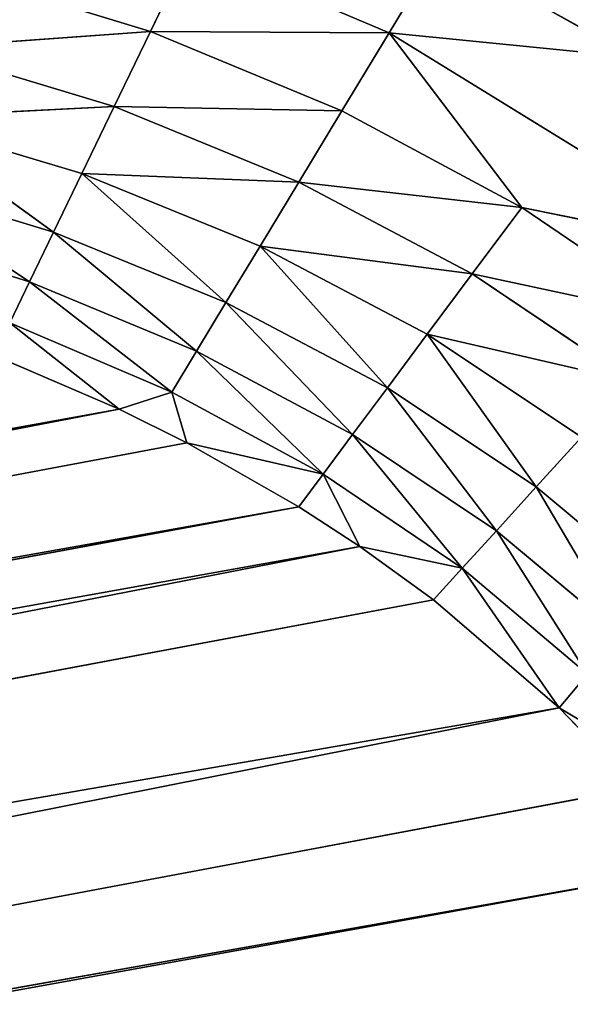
# Model space of a CAD drawing. Extents: x 0 to 500, y 0 to 420.
# Tile 257 of 266: x 465.59 to 467.4, y 316.98 to 320.22. Entities that reach past the tile are written whole.
import ezdxf

# ---------------------------------------------------------------- set-up
doc = ezdxf.new("R2010")
doc.units = 0
doc.header["$LTSCALE"] = 25.4
doc.layers.get('0').update_dxf_attribs({"linetype": 'CONTINUOUS'})

# ---------------------------------------------------------------- blocks, each defined once
blk = doc.blocks.new('5902539864175_-_S_STL')
at = {"color": 0}
for p, q in [((467.6065, 102.0875, 99.9052), (466.8035, 101.7901, 99.8251)), ((467.6065, 102.0875, 99.9052), (466.8035, 101.7901, 99.8251)), ((467.6065, 102.0875, 99.9052), (466.9703, 102.0452, 99.5492)), ((467.6065, 102.0875, 99.9052), (466.9703, 102.0452, 99.5492)), ((466.8035, 101.7901, 99.8251), (466.9703, 102.0452, 99.5492)), ((466.8035, 101.7901, 99.8251), (466.9703, 102.0452, 99.5492)), ((467.9828, 101.8909, 100.5517), (466.8035, 101.7901, 99.8251)), ((467.9828, 101.8909, 100.5517), (466.8035, 101.7901, 99.8251)), ((467.9828, 101.8909, 100.5517), (467.2392, 101.5759, 100.3985)), ((467.9828, 101.8909, 100.5517), (467.2392, 101.5759, 100.3985)), ((466.8035, 101.7901, 99.8251), (466.0198, 101.4375, 99.8203)), ((466.8035, 101.7901, 99.8251), (466.0198, 101.4375, 99.8203)), ((466.8035, 101.7901, 99.8251), (466.1509, 101.7306, 99.5484)), ((466.8035, 101.7901, 99.8251), (466.1509, 101.7306, 99.5484)), ((466.6486, 101.5103, 100.0812), (466.8035, 101.7901, 99.8251)), ((466.6486, 101.5103, 100.0812), (466.8035, 101.7901, 99.8251)), ((467.2392, 101.5759, 100.3985), (466.8035, 101.7901, 99.8251)), ((467.2392, 101.5759, 100.3985), (466.8035, 101.7901, 99.8251)), ((466.0198, 101.4375, 99.8203), (466.1509, 101.7306, 99.5484)), ((466.0198, 101.4375, 99.8203), (466.1509, 101.7306, 99.5484)), ((467.7848, 101.6338, 100.7693), (467.0762, 101.2872, 100.6173)), ((467.7848, 101.6338, 100.7693), (467.0762, 101.2872, 100.6173)), ((467.2392, 101.5759, 100.3985), (467.7848, 101.6338, 100.7693)), ((467.2392, 101.5759, 100.3985), (467.7848, 101.6338, 100.7693)), ((467.2392, 101.5759, 100.3985), (466.5069, 101.209, 100.3155)), ((467.2392, 101.5759, 100.3985), (466.5069, 101.209, 100.3155)), ((466.6486, 101.5103, 100.0812), (467.2392, 101.5759, 100.3985)), ((466.6486, 101.5103, 100.0812), (467.2392, 101.5759, 100.3985)), ((467.2392, 101.5759, 100.3985), (467.0762, 101.2872, 100.6173)), ((467.2392, 101.5759, 100.3985), (467.0762, 101.2872, 100.6173)), ((466.6486, 101.5103, 100.0812), (465.9006, 101.1223, 100.0674)), ((466.6486, 101.5103, 100.0812), (465.9006, 101.1223, 100.0674)), ((466.0198, 101.4375, 99.8203), (466.6486, 101.5103, 100.0812)), ((466.0198, 101.4375, 99.8203), (466.6486, 101.5103, 100.0812)), ((466.6486, 101.5103, 100.0812), (466.5069, 101.209, 100.3155)), ((466.6486, 101.5103, 100.0812), (466.5069, 101.209, 100.3155)), ((466.0198, 101.4375, 99.8203), (465.2639, 101.0275, 99.8759)), ((466.0198, 101.4375, 99.8203), (465.2639, 101.0275, 99.8759)), ((465.3598, 101.3578, 99.6188), (466.0198, 101.4375, 99.8203)), ((465.3598, 101.3578, 99.6188), (466.0198, 101.4375, 99.8203)), ((466.0198, 101.4375, 99.8203), (465.9006, 101.1223, 100.0674)), ((466.0198, 101.4375, 99.8203), (465.9006, 101.1223, 100.0674)), ((466.9288, 100.9807, 100.8153), (467.602, 101.3563, 100.9703)), ((466.9288, 100.9807, 100.8153), (467.602, 101.3563, 100.9703)), ((467.602, 101.3563, 100.9703), (467.0762, 101.2872, 100.6173)), ((467.602, 101.3563, 100.9703), (467.0762, 101.2872, 100.6173)), ((466.3795, 100.8897, 100.5259), (467.0762, 101.2872, 100.6173)), ((466.3795, 100.8897, 100.5259), (467.0762, 101.2872, 100.6173)), ((467.0762, 101.2872, 100.6173), (466.5069, 101.209, 100.3155)), ((467.0762, 101.2872, 100.6173), (466.5069, 101.209, 100.3155)), ((466.9288, 100.9807, 100.8153), (467.0762, 101.2872, 100.6173)), ((466.9288, 100.9807, 100.8153), (467.0762, 101.2872, 100.6173)), ((465.7943, 100.7889, 100.2877), (466.5069, 101.209, 100.3155)), ((465.7943, 100.7889, 100.2877), (466.5069, 101.209, 100.3155)), ((466.5069, 101.209, 100.3155), (465.9006, 101.1223, 100.0674)), ((466.5069, 101.209, 100.3155), (465.9006, 101.1223, 100.0674)), ((466.3795, 100.8897, 100.5259), (466.5069, 101.209, 100.3155)), ((466.3795, 100.8897, 100.5259), (466.5069, 101.209, 100.3155)), ((465.1791, 100.6788, 100.1033), (465.9006, 101.1223, 100.0674)), ((465.1791, 100.6788, 100.1033), (465.9006, 101.1223, 100.0674)), ((465.9006, 101.1223, 100.0674), (465.2639, 101.0275, 99.8759)), ((465.9006, 101.1223, 100.0674), (465.2639, 101.0275, 99.8759)), ((465.7943, 100.7889, 100.2877), (465.9006, 101.1223, 100.0674)), ((465.7943, 100.7889, 100.2877), (465.9006, 101.1223, 100.0674)), ((466.9288, 100.9807, 100.8153), (467.4356, 101.0612, 101.1532)), ((466.9288, 100.9807, 100.8153), (467.4356, 101.0612, 101.1532)), ((467.2867, 100.7518, 101.3169), (467.4356, 101.0612, 101.1532)), ((467.2867, 100.7518, 101.3169), (467.4356, 101.0612, 101.1532)), ((466.3795, 100.8897, 100.5259), (466.9288, 100.9807, 100.8153)), ((466.3795, 100.8897, 100.5259), (466.9288, 100.9807, 100.8153)), ((466.7977, 100.6599, 100.9912), (466.9288, 100.9807, 100.8153)), ((466.7977, 100.6599, 100.9912), (466.9288, 100.9807, 100.8153)), ((467.2867, 100.7518, 101.3169), (466.9288, 100.9807, 100.8153)), ((467.2867, 100.7518, 101.3169), (466.9288, 100.9807, 100.8153)), ((465.7943, 100.7889, 100.2877), (466.3795, 100.8897, 100.5259)), ((465.7943, 100.7889, 100.2877), (466.3795, 100.8897, 100.5259)), ((466.2673, 100.5561, 100.7115), (466.3795, 100.8897, 100.5259)), ((466.2673, 100.5561, 100.7115), (466.3795, 100.8897, 100.5259)), ((466.7977, 100.6599, 100.9912), (466.3795, 100.8897, 100.5259)), ((466.7977, 100.6599, 100.9912), (466.3795, 100.8897, 100.5259)), ((467.7286, 100.8312, 101.6856), (467.2867, 100.7518, 101.3169)), ((467.7286, 100.8312, 101.6856), (467.2867, 100.7518, 101.3169)), ((465.1791, 100.6788, 100.1033), (465.7943, 100.7889, 100.2877)), ((465.1791, 100.6788, 100.1033), (465.7943, 100.7889, 100.2877)), ((465.7014, 100.4413, 100.48), (465.7943, 100.7889, 100.2877)), ((465.7014, 100.4413, 100.48), (465.7943, 100.7889, 100.2877)), ((466.2673, 100.5561, 100.7115), (465.7943, 100.7889, 100.2877)), ((466.2673, 100.5561, 100.7115), (465.7943, 100.7889, 100.2877)), ((467.2867, 100.7518, 101.3169), (466.7977, 100.6599, 100.9912)), ((467.2867, 100.7518, 101.3169), (466.7977, 100.6599, 100.9912)), ((467.1559, 100.4313, 101.4607), (467.2867, 100.7518, 101.3169)), ((467.1559, 100.4313, 101.4607), (467.2867, 100.7518, 101.3169)), ((467.5822, 100.5205, 101.8174), (467.2867, 100.7518, 101.3169)), ((467.5822, 100.5205, 101.8174), (467.2867, 100.7518, 101.3169)), ((465.7014, 100.4413, 100.48), (465.1791, 100.6788, 100.1033)), ((465.7014, 100.4413, 100.48), (465.1791, 100.6788, 100.1033)), ((466.7977, 100.6599, 100.9912), (466.2673, 100.5561, 100.7115)), ((466.7977, 100.6599, 100.9912), (466.2673, 100.5561, 100.7115)), ((466.7977, 100.6599, 100.9912), (466.6836, 100.3282, 101.1444)), ((466.7977, 100.6599, 100.9912), (466.6836, 100.3282, 101.1444)), ((466.7977, 100.6599, 100.9912), (467.1559, 100.4313, 101.4607)), ((466.7977, 100.6599, 100.9912), (467.1559, 100.4313, 101.4607)), ((466.2673, 100.5561, 100.7115), (465.7014, 100.4413, 100.48)), ((466.2673, 100.5561, 100.7115), (465.7014, 100.4413, 100.48)), ((466.2673, 100.5561, 100.7115), (466.1707, 100.212, 100.8713)), ((466.2673, 100.5561, 100.7115), (466.1707, 100.212, 100.8713)), ((466.2673, 100.5561, 100.7115), (466.6836, 100.3282, 101.1444)), ((466.2673, 100.5561, 100.7115), (466.6836, 100.3282, 101.1444)), ((467.5822, 100.5205, 101.8174), (467.1559, 100.4313, 101.4607)), ((467.5822, 100.5205, 101.8174), (467.1559, 100.4313, 101.4607)), ((465.7014, 100.4413, 100.48), (465.106, 100.3162, 100.2994)), ((465.7014, 100.4413, 100.48), (465.106, 100.3162, 100.2994)), ((465.7014, 100.4413, 100.48), (465.6225, 100.0837, 100.6436)), ((465.7014, 100.4413, 100.48), (465.6225, 100.0837, 100.6436)), ((465.7014, 100.4413, 100.48), (466.1707, 100.212, 100.8713)), ((465.7014, 100.4413, 100.48), (466.1707, 100.212, 100.8713)), ((466.6836, 100.3282, 101.1444), (467.1559, 100.4313, 101.4607)), ((466.6836, 100.3282, 101.1444), (467.1559, 100.4313, 101.4607)), ((467.0434, 100.103, 101.5843), (467.1559, 100.4313, 101.4607)), ((467.0434, 100.103, 101.5843), (467.1559, 100.4313, 101.4607)), ((467.4551, 100.2016, 101.9317), (467.1559, 100.4313, 101.4607)), ((467.4551, 100.2016, 101.9317), (467.1559, 100.4313, 101.4607)), ((465.106, 100.3162, 100.2994), (465.6225, 100.0837, 100.6436)), ((465.106, 100.3162, 100.2994), (465.6225, 100.0837, 100.6436)), ((466.1707, 100.212, 100.8713), (466.6836, 100.3282, 101.1444)), ((466.1707, 100.212, 100.8713), (466.6836, 100.3282, 101.1444)), ((466.5866, 99.9891, 101.2746), (466.6836, 100.3282, 101.1444)), ((466.5866, 99.9891, 101.2746), (466.6836, 100.3282, 101.1444)), ((467.0434, 100.103, 101.5843), (466.6836, 100.3282, 101.1444)), ((467.0434, 100.103, 101.5843), (466.6836, 100.3282, 101.1444)), ((467.3617, 99.8813, 102.0423), (467.818, 100.2842, 102.313)), ((467.3617, 99.8813, 102.0423), (467.818, 100.2842, 102.313)), ((465.6225, 100.0837, 100.6436), (466.1707, 100.212, 100.8713)), ((465.6225, 100.0837, 100.6436), (466.1707, 100.212, 100.8713)), ((466.0896, 99.8611, 101.0052), (466.1707, 100.212, 100.8713)), ((466.0896, 99.8611, 101.0052), (466.1707, 100.212, 100.8713)), ((466.5866, 99.9891, 101.2746), (466.1707, 100.212, 100.8713)), ((466.5866, 99.9891, 101.2746), (466.1707, 100.212, 100.8713)), ((467.4551, 100.2016, 101.9317), (467.0434, 100.103, 101.5843)), ((467.4551, 100.2016, 101.9317), (467.0434, 100.103, 101.5843)), ((467.4551, 100.2016, 101.9317), (467.3617, 99.8813, 102.0423)), ((467.4551, 100.2016, 101.9317), (467.3617, 99.8813, 102.0423)), ((465.0447, 99.9442, 100.4637), (465.6225, 100.0837, 100.6436)), ((465.0447, 99.9442, 100.4637), (465.6225, 100.0837, 100.6436)), ((465.5575, 99.7201, 100.7783), (465.6225, 100.0837, 100.6436)), ((465.5575, 99.7201, 100.7783), (465.6225, 100.0837, 100.6436)), ((466.0896, 99.8611, 101.0052), (465.6225, 100.0837, 100.6436)), ((466.0896, 99.8611, 101.0052), (465.6225, 100.0837, 100.6436)), ((467.0434, 100.103, 101.5843), (466.5866, 99.9891, 101.2746)), ((467.0434, 100.103, 101.5843), (466.5866, 99.9891, 101.2746)), ((467.0434, 100.103, 101.5843), (466.7072, 99.7028, 101.5126)), ((467.0434, 100.103, 101.5843), (466.7072, 99.7028, 101.5126)), ((466.9492, 99.77, 101.6879), (467.0434, 100.103, 101.5843)), ((466.9492, 99.77, 101.6879), (467.0434, 100.103, 101.5843)), ((467.3617, 99.8813, 102.0423), (467.0434, 100.103, 101.5843)), ((467.3617, 99.8813, 102.0423), (467.0434, 100.103, 101.5843)), ((467.8289, 100, 102.5638), (439.0025, 38.5804, 107.6775)), ((467.8289, 100, 102.5638), (439.0025, 38.5804, 107.6775)), ((467.8289, 100, 102.5638), (439.0604, 38.5614, 107.7682)), ((467.8289, 100, 102.5638), (439.0604, 38.5614, 107.7682)), ((466.5866, 99.9891, 101.2746), (466.0896, 99.8611, 101.0052)), ((466.5866, 99.9891, 101.2746), (466.0896, 99.8611, 101.0052)), ((466.1391, 99.5406, 101.1723), (466.5866, 99.9891, 101.2746)), ((466.1391, 99.5406, 101.1723), (466.5866, 99.9891, 101.2746)), ((466.5066, 99.6462, 101.382), (466.5866, 99.9891, 101.2746)), ((466.5066, 99.6462, 101.382), (466.5866, 99.9891, 101.2746)), ((466.5866, 99.9891, 101.2746), (466.7072, 99.7028, 101.5126)), ((466.5866, 99.9891, 101.2746), (466.7072, 99.7028, 101.5126)), ((467.616, 99.9472, 102.3062), (439.0025, 38.5804, 107.6775)), ((467.616, 99.9472, 102.3062), (439.0025, 38.5804, 107.6775)), ((467.3617, 99.8813, 102.0423), (467.616, 99.9472, 102.3062)), ((467.3617, 99.8813, 102.0423), (467.616, 99.9472, 102.3062)), ((467.3617, 99.8813, 102.0423), (438.4989, 38.7583, 107.0257)), ((467.3617, 99.8813, 102.0423), (438.4989, 38.7583, 107.0257)), ((439.0025, 38.5804, 107.6775), (467.3617, 99.8813, 102.0423)), ((439.0025, 38.5804, 107.6775), (467.3617, 99.8813, 102.0423)), ((466.0896, 99.8611, 101.0052), (465.5575, 99.7201, 100.7783)), ((466.0896, 99.8611, 101.0052), (465.5575, 99.7201, 100.7783)), ((465.9164, 99.4757, 101.0613), (466.0896, 99.8611, 101.0052)), ((465.9164, 99.4757, 101.0613), (466.0896, 99.8611, 101.0052)), ((466.1391, 99.5406, 101.1723), (466.0896, 99.8611, 101.0052)), ((466.1391, 99.5406, 101.1723), (466.0896, 99.8611, 101.0052)), ((466.9492, 99.77, 101.6879), (467.3617, 99.8813, 102.0423)), ((466.9492, 99.77, 101.6879), (467.3617, 99.8813, 102.0423)), ((466.9492, 99.77, 101.6879), (438.4989, 38.7583, 107.0257)), ((466.9492, 99.77, 101.6879), (438.4989, 38.7583, 107.0257)), ((466.7072, 99.7028, 101.5126), (466.9492, 99.77, 101.6879)), ((466.7072, 99.7028, 101.5126), (466.9492, 99.77, 101.6879)), ((466.7072, 99.7028, 101.5126), (438.1091, 38.9065, 106.6416)), ((466.7072, 99.7028, 101.5126), (438.1091, 38.9065, 106.6416)), ((438.4989, 38.7583, 107.0257), (466.7072, 99.7028, 101.5126)), ((438.4989, 38.7583, 107.0257), (466.7072, 99.7028, 101.5126)), ((465.5575, 99.7201, 100.7783), (465.9164, 99.4757, 101.0613)), ((465.5575, 99.7201, 100.7783), (465.9164, 99.4757, 101.0613)), ((466.5066, 99.6462, 101.382), (466.7072, 99.7028, 101.5126)), ((466.5066, 99.6462, 101.382), (466.7072, 99.7028, 101.5126)), ((466.5066, 99.6462, 101.382), (437.9059, 38.9863, 106.4722)), ((466.5066, 99.6462, 101.382), (437.9059, 38.9863, 106.4722)), ((466.5066, 99.6462, 101.382), (438.1091, 38.9065, 106.6416)), ((466.5066, 99.6462, 101.382), (438.1091, 38.9065, 106.6416)), ((466.1391, 99.5406, 101.1723), (466.5066, 99.6462, 101.382)), ((466.1391, 99.5406, 101.1723), (466.5066, 99.6462, 101.382)), ((466.1391, 99.5406, 101.1723), (437.9059, 38.9863, 106.4722)), ((466.1391, 99.5406, 101.1723), (437.9059, 38.9863, 106.4722)), ((465.9164, 99.4757, 101.0613), (466.1391, 99.5406, 101.1723)), ((465.9164, 99.4757, 101.0613), (466.1391, 99.5406, 101.1723)), ((465.9164, 99.4757, 101.0613), (437.5041, 39.1488, 106.1874)), ((465.9164, 99.4757, 101.0613), (437.5041, 39.1488, 106.1874)), ((437.9059, 38.9863, 106.4722), (465.9164, 99.4757, 101.0613)), ((437.9059, 38.9863, 106.4722), (465.9164, 99.4757, 101.0613)), ((465.5061, 99.3545, 100.8848), (465.9164, 99.4757, 101.0613)), ((465.5061, 99.3545, 100.8848), (465.9164, 99.4757, 101.0613))]:
    blk.add_line(p, q, dxfattribs=at)
mesh = blk.add_polyface(dxfattribs=at)
corners = [(467.6065, 102.0875, 99.9052), (467.8076, 102.3051, 99.6351), (467.1473, 102.2729, 99.2564)]
mesh.append_faces([[corners[k] for k in face] for face in [(0, 1, 2)]], dxfattribs={"color": 0})
mesh = blk.add_polyface(dxfattribs=at)
corners = [(467.6065, 102.0875, 99.9052), (467.1473, 102.2729, 99.2564), (466.9703, 102.0452, 99.5492)]
mesh.append_faces([[corners[k] for k in face] for face in [(0, 1, 2)]], dxfattribs={"color": 0})
mesh = blk.add_polyface(dxfattribs=at)
corners = [(467.9828, 101.8909, 100.5517), (467.6065, 102.0875, 99.9052), (466.8035, 101.7901, 99.8251)]
mesh.append_faces([[corners[k] for k in face] for face in [(0, 1, 2)]], dxfattribs={"color": 0})
mesh = blk.add_polyface(dxfattribs=at)
corners = [(467.6065, 102.0875, 99.9052), (466.9703, 102.0452, 99.5492), (466.8035, 101.7901, 99.8251)]
mesh.append_faces([[corners[k] for k in face] for face in [(0, 1, 2)]], dxfattribs={"color": 0})
mesh = blk.add_polyface(dxfattribs=at)
corners = [(466.8035, 101.7901, 99.8251), (466.9703, 102.0452, 99.5492), (466.1509, 101.7306, 99.5484)]
mesh.append_faces([[corners[k] for k in face] for face in [(0, 1, 2)]], dxfattribs={"color": 0})
mesh = blk.add_polyface(dxfattribs=at)
corners = [(467.9828, 101.8909, 100.5517), (466.8035, 101.7901, 99.8251), (467.2392, 101.5759, 100.3985)]
mesh.append_faces([[corners[k] for k in face] for face in [(0, 1, 2)]], dxfattribs={"color": 0})
mesh = blk.add_polyface(dxfattribs=at)
corners = [(467.7848, 101.6338, 100.7693), (467.9828, 101.8909, 100.5517), (467.2392, 101.5759, 100.3985)]
mesh.append_faces([[corners[k] for k in face] for face in [(0, 1, 2)]], dxfattribs={"color": 0})
mesh = blk.add_polyface(dxfattribs=at)
corners = [(466.6486, 101.5103, 100.0812), (466.8035, 101.7901, 99.8251), (466.0198, 101.4375, 99.8203)]
mesh.append_faces([[corners[k] for k in face] for face in [(0, 1, 2)]], dxfattribs={"color": 0})
mesh = blk.add_polyface(dxfattribs=at)
corners = [(466.8035, 101.7901, 99.8251), (466.1509, 101.7306, 99.5484), (466.0198, 101.4375, 99.8203)]
mesh.append_faces([[corners[k] for k in face] for face in [(0, 1, 2)]], dxfattribs={"color": 0})
mesh = blk.add_polyface(dxfattribs=at)
corners = [(467.2392, 101.5759, 100.3985), (466.8035, 101.7901, 99.8251), (466.6486, 101.5103, 100.0812)]
mesh.append_faces([[corners[k] for k in face] for face in [(0, 1, 2)]], dxfattribs={"color": 0})
mesh = blk.add_polyface(dxfattribs=at)
corners = [(466.0198, 101.4375, 99.8203), (466.1509, 101.7306, 99.5484), (465.3598, 101.3578, 99.6188)]
mesh.append_faces([[corners[k] for k in face] for face in [(0, 1, 2)]], dxfattribs={"color": 0})
mesh = blk.add_polyface(dxfattribs=at)
corners = [(467.602, 101.3563, 100.9703), (467.7848, 101.6338, 100.7693), (467.0762, 101.2872, 100.6173)]
mesh.append_faces([[corners[k] for k in face] for face in [(0, 1, 2)]], dxfattribs={"color": 0})
mesh = blk.add_polyface(dxfattribs=at)
corners = [(467.7848, 101.6338, 100.7693), (467.2392, 101.5759, 100.3985), (467.0762, 101.2872, 100.6173)]
mesh.append_faces([[corners[k] for k in face] for face in [(0, 1, 2)]], dxfattribs={"color": 0})
mesh = blk.add_polyface(dxfattribs=at)
corners = [(467.0762, 101.2872, 100.6173), (467.2392, 101.5759, 100.3985), (466.5069, 101.209, 100.3155)]
mesh.append_faces([[corners[k] for k in face] for face in [(0, 1, 2)]], dxfattribs={"color": 0})
mesh = blk.add_polyface(dxfattribs=at)
corners = [(467.2392, 101.5759, 100.3985), (466.6486, 101.5103, 100.0812), (466.5069, 101.209, 100.3155)]
mesh.append_faces([[corners[k] for k in face] for face in [(0, 1, 2)]], dxfattribs={"color": 0})
mesh = blk.add_polyface(dxfattribs=at)
corners = [(466.5069, 101.209, 100.3155), (466.6486, 101.5103, 100.0812), (465.9006, 101.1223, 100.0674)]
mesh.append_faces([[corners[k] for k in face] for face in [(0, 1, 2)]], dxfattribs={"color": 0})
mesh = blk.add_polyface(dxfattribs=at)
corners = [(466.6486, 101.5103, 100.0812), (466.0198, 101.4375, 99.8203), (465.9006, 101.1223, 100.0674)]
mesh.append_faces([[corners[k] for k in face] for face in [(0, 1, 2)]], dxfattribs={"color": 0})
mesh = blk.add_polyface(dxfattribs=at)
corners = [(466.0198, 101.4375, 99.8203), (465.2639, 101.0275, 99.8759), (465.9006, 101.1223, 100.0674)]
mesh.append_faces([[corners[k] for k in face] for face in [(0, 1, 2)]], dxfattribs={"color": 0})
mesh = blk.add_polyface(dxfattribs=at)
corners = [(466.0198, 101.4375, 99.8203), (465.3598, 101.3578, 99.6188), (465.2639, 101.0275, 99.8759)]
mesh.append_faces([[corners[k] for k in face] for face in [(0, 1, 2)]], dxfattribs={"color": 0})
mesh = blk.add_polyface(dxfattribs=at)
corners = [(467.602, 101.3563, 100.9703), (467.0762, 101.2872, 100.6173), (466.9288, 100.9807, 100.8153)]
mesh.append_faces([[corners[k] for k in face] for face in [(0, 1, 2)]], dxfattribs={"color": 0})
mesh = blk.add_polyface(dxfattribs=at)
corners = [(467.4356, 101.0612, 101.1532), (467.602, 101.3563, 100.9703), (466.9288, 100.9807, 100.8153)]
mesh.append_faces([[corners[k] for k in face] for face in [(0, 1, 2)]], dxfattribs={"color": 0})
mesh = blk.add_polyface(dxfattribs=at)
corners = [(467.0762, 101.2872, 100.6173), (466.5069, 101.209, 100.3155), (466.3795, 100.8897, 100.5259)]
mesh.append_faces([[corners[k] for k in face] for face in [(0, 1, 2)]], dxfattribs={"color": 0})
mesh = blk.add_polyface(dxfattribs=at)
corners = [(467.0762, 101.2872, 100.6173), (466.3795, 100.8897, 100.5259), (466.9288, 100.9807, 100.8153)]
mesh.append_faces([[corners[k] for k in face] for face in [(0, 1, 2)]], dxfattribs={"color": 0})
mesh = blk.add_polyface(dxfattribs=at)
corners = [(466.5069, 101.209, 100.3155), (465.9006, 101.1223, 100.0674), (465.7943, 100.7889, 100.2877)]
mesh.append_faces([[corners[k] for k in face] for face in [(0, 1, 2)]], dxfattribs={"color": 0})
mesh = blk.add_polyface(dxfattribs=at)
corners = [(466.5069, 101.209, 100.3155), (465.7943, 100.7889, 100.2877), (466.3795, 100.8897, 100.5259)]
mesh.append_faces([[corners[k] for k in face] for face in [(0, 1, 2)]], dxfattribs={"color": 0})
mesh = blk.add_polyface(dxfattribs=at)
corners = [(465.9006, 101.1223, 100.0674), (465.2639, 101.0275, 99.8759), (465.1791, 100.6788, 100.1033)]
mesh.append_faces([[corners[k] for k in face] for face in [(0, 1, 2)]], dxfattribs={"color": 0})
mesh = blk.add_polyface(dxfattribs=at)
corners = [(465.9006, 101.1223, 100.0674), (465.1791, 100.6788, 100.1033), (465.7943, 100.7889, 100.2877)]
mesh.append_faces([[corners[k] for k in face] for face in [(0, 1, 2)]], dxfattribs={"color": 0})
mesh = blk.add_polyface(dxfattribs=at)
corners = [(467.4356, 101.0612, 101.1532), (466.9288, 100.9807, 100.8153), (467.2867, 100.7518, 101.3169)]
mesh.append_faces([[corners[k] for k in face] for face in [(0, 1, 2)]], dxfattribs={"color": 0})
mesh = blk.add_polyface(dxfattribs=at)
corners = [(467.7286, 100.8312, 101.6856), (467.4356, 101.0612, 101.1532), (467.2867, 100.7518, 101.3169)]
mesh.append_faces([[corners[k] for k in face] for face in [(0, 1, 2)]], dxfattribs={"color": 0})
mesh = blk.add_polyface(dxfattribs=at)
corners = [(466.9288, 100.9807, 100.8153), (466.3795, 100.8897, 100.5259), (466.7977, 100.6599, 100.9912)]
mesh.append_faces([[corners[k] for k in face] for face in [(0, 1, 2)]], dxfattribs={"color": 0})
mesh = blk.add_polyface(dxfattribs=at)
corners = [(467.2867, 100.7518, 101.3169), (466.9288, 100.9807, 100.8153), (466.7977, 100.6599, 100.9912)]
mesh.append_faces([[corners[k] for k in face] for face in [(0, 1, 2)]], dxfattribs={"color": 0})
mesh = blk.add_polyface(dxfattribs=at)
corners = [(466.3795, 100.8897, 100.5259), (465.7943, 100.7889, 100.2877), (466.2673, 100.5561, 100.7115)]
mesh.append_faces([[corners[k] for k in face] for face in [(0, 1, 2)]], dxfattribs={"color": 0})
mesh = blk.add_polyface(dxfattribs=at)
corners = [(466.7977, 100.6599, 100.9912), (466.3795, 100.8897, 100.5259), (466.2673, 100.5561, 100.7115)]
mesh.append_faces([[corners[k] for k in face] for face in [(0, 1, 2)]], dxfattribs={"color": 0})
mesh = blk.add_polyface(dxfattribs=at)
corners = [(467.7286, 100.8312, 101.6856), (467.2867, 100.7518, 101.3169), (467.5822, 100.5205, 101.8174)]
mesh.append_faces([[corners[k] for k in face] for face in [(0, 1, 2)]], dxfattribs={"color": 0})
mesh = blk.add_polyface(dxfattribs=at)
corners = [(465.7943, 100.7889, 100.2877), (465.1791, 100.6788, 100.1033), (465.7014, 100.4413, 100.48)]
mesh.append_faces([[corners[k] for k in face] for face in [(0, 1, 2)]], dxfattribs={"color": 0})
mesh = blk.add_polyface(dxfattribs=at)
corners = [(466.2673, 100.5561, 100.7115), (465.7943, 100.7889, 100.2877), (465.7014, 100.4413, 100.48)]
mesh.append_faces([[corners[k] for k in face] for face in [(0, 1, 2)]], dxfattribs={"color": 0})
mesh = blk.add_polyface(dxfattribs=at)
corners = [(467.2867, 100.7518, 101.3169), (466.7977, 100.6599, 100.9912), (467.1559, 100.4313, 101.4607)]
mesh.append_faces([[corners[k] for k in face] for face in [(0, 1, 2)]], dxfattribs={"color": 0})
mesh = blk.add_polyface(dxfattribs=at)
corners = [(467.2867, 100.7518, 101.3169), (467.1559, 100.4313, 101.4607), (467.5822, 100.5205, 101.8174)]
mesh.append_faces([[corners[k] for k in face] for face in [(0, 1, 2)]], dxfattribs={"color": 0})
mesh = blk.add_polyface(dxfattribs=at)
corners = [(465.7014, 100.4413, 100.48), (465.1791, 100.6788, 100.1033), (465.106, 100.3162, 100.2994)]
mesh.append_faces([[corners[k] for k in face] for face in [(0, 1, 2)]], dxfattribs={"color": 0})
mesh = blk.add_polyface(dxfattribs=at)
corners = [(466.7977, 100.6599, 100.9912), (466.2673, 100.5561, 100.7115), (466.6836, 100.3282, 101.1444)]
mesh.append_faces([[corners[k] for k in face] for face in [(0, 1, 2)]], dxfattribs={"color": 0})
mesh = blk.add_polyface(dxfattribs=at)
corners = [(467.1559, 100.4313, 101.4607), (466.7977, 100.6599, 100.9912), (466.6836, 100.3282, 101.1444)]
mesh.append_faces([[corners[k] for k in face] for face in [(0, 1, 2)]], dxfattribs={"color": 0})
mesh = blk.add_polyface(dxfattribs=at)
corners = [(466.2673, 100.5561, 100.7115), (465.7014, 100.4413, 100.48), (466.1707, 100.212, 100.8713)]
mesh.append_faces([[corners[k] for k in face] for face in [(0, 1, 2)]], dxfattribs={"color": 0})
mesh = blk.add_polyface(dxfattribs=at)
corners = [(466.6836, 100.3282, 101.1444), (466.2673, 100.5561, 100.7115), (466.1707, 100.212, 100.8713)]
mesh.append_faces([[corners[k] for k in face] for face in [(0, 1, 2)]], dxfattribs={"color": 0})
mesh = blk.add_polyface(dxfattribs=at)
corners = [(467.5822, 100.5205, 101.8174), (467.1559, 100.4313, 101.4607), (467.4551, 100.2016, 101.9317)]
mesh.append_faces([[corners[k] for k in face] for face in [(0, 1, 2)]], dxfattribs={"color": 0})
mesh = blk.add_polyface(dxfattribs=at)
corners = [(465.7014, 100.4413, 100.48), (465.106, 100.3162, 100.2994), (465.6225, 100.0837, 100.6436)]
mesh.append_faces([[corners[k] for k in face] for face in [(0, 1, 2)]], dxfattribs={"color": 0})
mesh = blk.add_polyface(dxfattribs=at)
corners = [(466.1707, 100.212, 100.8713), (465.7014, 100.4413, 100.48), (465.6225, 100.0837, 100.6436)]
mesh.append_faces([[corners[k] for k in face] for face in [(0, 1, 2)]], dxfattribs={"color": 0})
mesh = blk.add_polyface(dxfattribs=at)
corners = [(467.1559, 100.4313, 101.4607), (466.6836, 100.3282, 101.1444), (467.0434, 100.103, 101.5843)]
mesh.append_faces([[corners[k] for k in face] for face in [(0, 1, 2)]], dxfattribs={"color": 0})
mesh = blk.add_polyface(dxfattribs=at)
corners = [(467.1559, 100.4313, 101.4607), (467.0434, 100.103, 101.5843), (467.4551, 100.2016, 101.9317)]
mesh.append_faces([[corners[k] for k in face] for face in [(0, 1, 2)]], dxfattribs={"color": 0})
mesh = blk.add_polyface(dxfattribs=at)
corners = [(465.6225, 100.0837, 100.6436), (465.106, 100.3162, 100.2994), (465.0447, 99.9442, 100.4637)]
mesh.append_faces([[corners[k] for k in face] for face in [(0, 1, 2)]], dxfattribs={"color": 0})
mesh = blk.add_polyface(dxfattribs=at)
corners = [(466.6836, 100.3282, 101.1444), (466.1707, 100.212, 100.8713), (466.5866, 99.9891, 101.2746)]
mesh.append_faces([[corners[k] for k in face] for face in [(0, 1, 2)]], dxfattribs={"color": 0})
mesh = blk.add_polyface(dxfattribs=at)
corners = [(467.0434, 100.103, 101.5843), (466.6836, 100.3282, 101.1444), (466.5866, 99.9891, 101.2746)]
mesh.append_faces([[corners[k] for k in face] for face in [(0, 1, 2)]], dxfattribs={"color": 0})
mesh = blk.add_polyface(dxfattribs=at)
corners = [(467.818, 100.2842, 102.313), (467.4551, 100.2016, 101.9317), (467.3617, 99.8813, 102.0423)]
mesh.append_faces([[corners[k] for k in face] for face in [(0, 1, 2)]], dxfattribs={"color": 0})
mesh = blk.add_polyface(dxfattribs=at)
corners = [(467.818, 100.2842, 102.313), (467.3617, 99.8813, 102.0423), (467.616, 99.9472, 102.3062)]
mesh.append_faces([[corners[k] for k in face] for face in [(0, 1, 2)]], dxfattribs={"color": 0})
mesh = blk.add_polyface(dxfattribs=at)
corners = [(466.1707, 100.212, 100.8713), (465.6225, 100.0837, 100.6436), (466.0896, 99.8611, 101.0052)]
mesh.append_faces([[corners[k] for k in face] for face in [(0, 1, 2)]], dxfattribs={"color": 0})
mesh = blk.add_polyface(dxfattribs=at)
corners = [(466.5866, 99.9891, 101.2746), (466.1707, 100.212, 100.8713), (466.0896, 99.8611, 101.0052)]
mesh.append_faces([[corners[k] for k in face] for face in [(0, 1, 2)]], dxfattribs={"color": 0})
mesh = blk.add_polyface(dxfattribs=at)
corners = [(467.4551, 100.2016, 101.9317), (467.0434, 100.103, 101.5843), (467.3617, 99.8813, 102.0423)]
mesh.append_faces([[corners[k] for k in face] for face in [(0, 1, 2)]], dxfattribs={"color": 0})
mesh = blk.add_polyface(dxfattribs=at)
corners = [(465.6225, 100.0837, 100.6436), (465.0447, 99.9442, 100.4637), (465.5575, 99.7201, 100.7783)]
mesh.append_faces([[corners[k] for k in face] for face in [(0, 1, 2)]], dxfattribs={"color": 0})
mesh = blk.add_polyface(dxfattribs=at)
corners = [(466.0896, 99.8611, 101.0052), (465.6225, 100.0837, 100.6436), (465.5575, 99.7201, 100.7783)]
mesh.append_faces([[corners[k] for k in face] for face in [(0, 1, 2)]], dxfattribs={"color": 0})
mesh = blk.add_polyface(dxfattribs=at)
corners = [(467.0434, 100.103, 101.5843), (466.5866, 99.9891, 101.2746), (466.7072, 99.7028, 101.5126)]
mesh.append_faces([[corners[k] for k in face] for face in [(0, 1, 2)]], dxfattribs={"color": 0})
mesh = blk.add_polyface(dxfattribs=at)
corners = [(467.0434, 100.103, 101.5843), (466.7072, 99.7028, 101.5126), (466.9492, 99.77, 101.6879)]
mesh.append_faces([[corners[k] for k in face] for face in [(0, 1, 2)]], dxfattribs={"color": 0})
mesh = blk.add_polyface(dxfattribs=at)
corners = [(467.0434, 100.103, 101.5843), (466.9492, 99.77, 101.6879), (467.3617, 99.8813, 102.0423)]
mesh.append_faces([[corners[k] for k in face] for face in [(0, 1, 2)]], dxfattribs={"color": 0})
mesh = blk.add_polyface(dxfattribs=at)
corners = [(468.1321, 100.0702, 103.0177), (467.8289, 100, 102.5638), (439.0604, 38.5614, 107.7682)]
mesh.append_faces([[corners[k] for k in face] for face in [(0, 1, 2)]], dxfattribs={"color": 0})
mesh = blk.add_polyface(dxfattribs=at)
corners = [(467.8289, 100, 102.5638), (439.0025, 38.5804, 107.6775), (439.0604, 38.5614, 107.7682)]
mesh.append_faces([[corners[k] for k in face] for face in [(0, 1, 2)]], dxfattribs={"color": 0})
mesh = blk.add_polyface(dxfattribs=at)
corners = [(467.8289, 100, 102.5638), (467.616, 99.9472, 102.3062), (439.0025, 38.5804, 107.6775)]
mesh.append_faces([[corners[k] for k in face] for face in [(0, 1, 2)]], dxfattribs={"color": 0})
mesh = blk.add_polyface(dxfattribs=at)
corners = [(466.5866, 99.9891, 101.2746), (466.0896, 99.8611, 101.0052), (466.1391, 99.5406, 101.1723)]
mesh.append_faces([[corners[k] for k in face] for face in [(0, 1, 2)]], dxfattribs={"color": 0})
mesh = blk.add_polyface(dxfattribs=at)
corners = [(466.5866, 99.9891, 101.2746), (466.1391, 99.5406, 101.1723), (466.5066, 99.6462, 101.382)]
mesh.append_faces([[corners[k] for k in face] for face in [(0, 1, 2)]], dxfattribs={"color": 0})
mesh = blk.add_polyface(dxfattribs=at)
corners = [(466.7072, 99.7028, 101.5126), (466.5866, 99.9891, 101.2746), (466.5066, 99.6462, 101.382)]
mesh.append_faces([[corners[k] for k in face] for face in [(0, 1, 2)]], dxfattribs={"color": 0})
mesh = blk.add_polyface(dxfattribs=at)
corners = [(467.616, 99.9472, 102.3062), (467.3617, 99.8813, 102.0423), (439.0025, 38.5804, 107.6775)]
mesh.append_faces([[corners[k] for k in face] for face in [(0, 1, 2)]], dxfattribs={"color": 0})
mesh = blk.add_polyface(dxfattribs=at)
corners = [(467.3617, 99.8813, 102.0423), (438.4989, 38.7583, 107.0257), (439.0025, 38.5804, 107.6775)]
mesh.append_faces([[corners[k] for k in face] for face in [(0, 1, 2)]], dxfattribs={"color": 0})
mesh = blk.add_polyface(dxfattribs=at)
corners = [(467.3617, 99.8813, 102.0423), (466.9492, 99.77, 101.6879), (438.4989, 38.7583, 107.0257)]
mesh.append_faces([[corners[k] for k in face] for face in [(0, 1, 2)]], dxfattribs={"color": 0})
mesh = blk.add_polyface(dxfattribs=at)
corners = [(466.0896, 99.8611, 101.0052), (465.5575, 99.7201, 100.7783), (465.9164, 99.4757, 101.0613)]
mesh.append_faces([[corners[k] for k in face] for face in [(0, 1, 2)]], dxfattribs={"color": 0})
mesh = blk.add_polyface(dxfattribs=at)
corners = [(466.1391, 99.5406, 101.1723), (466.0896, 99.8611, 101.0052), (465.9164, 99.4757, 101.0613)]
mesh.append_faces([[corners[k] for k in face] for face in [(0, 1, 2)]], dxfattribs={"color": 0})
mesh = blk.add_polyface(dxfattribs=at)
corners = [(466.9492, 99.77, 101.6879), (466.7072, 99.7028, 101.5126), (438.4989, 38.7583, 107.0257)]
mesh.append_faces([[corners[k] for k in face] for face in [(0, 1, 2)]], dxfattribs={"color": 0})
mesh = blk.add_polyface(dxfattribs=at)
corners = [(466.7072, 99.7028, 101.5126), (438.1091, 38.9065, 106.6416), (438.4989, 38.7583, 107.0257)]
mesh.append_faces([[corners[k] for k in face] for face in [(0, 1, 2)]], dxfattribs={"color": 0})
mesh = blk.add_polyface(dxfattribs=at)
corners = [(466.7072, 99.7028, 101.5126), (466.5066, 99.6462, 101.382), (438.1091, 38.9065, 106.6416)]
mesh.append_faces([[corners[k] for k in face] for face in [(0, 1, 2)]], dxfattribs={"color": 0})
mesh = blk.add_polyface(dxfattribs=at)
corners = [(465.9164, 99.4757, 101.0613), (465.5575, 99.7201, 100.7783), (465.5061, 99.3545, 100.8848)]
mesh.append_faces([[corners[k] for k in face] for face in [(0, 1, 2)]], dxfattribs={"color": 0})
mesh = blk.add_polyface(dxfattribs=at)
corners = [(466.5066, 99.6462, 101.382), (437.9059, 38.9863, 106.4722), (438.1091, 38.9065, 106.6416)]
mesh.append_faces([[corners[k] for k in face] for face in [(0, 1, 2)]], dxfattribs={"color": 0})
mesh = blk.add_polyface(dxfattribs=at)
corners = [(466.5066, 99.6462, 101.382), (466.1391, 99.5406, 101.1723), (437.9059, 38.9863, 106.4722)]
mesh.append_faces([[corners[k] for k in face] for face in [(0, 1, 2)]], dxfattribs={"color": 0})
mesh = blk.add_polyface(dxfattribs=at)
corners = [(466.1391, 99.5406, 101.1723), (465.9164, 99.4757, 101.0613), (437.9059, 38.9863, 106.4722)]
mesh.append_faces([[corners[k] for k in face] for face in [(0, 1, 2)]], dxfattribs={"color": 0})
mesh = blk.add_polyface(dxfattribs=at)
corners = [(465.9164, 99.4757, 101.0613), (437.5041, 39.1488, 106.1874), (437.9059, 38.9863, 106.4722)]
mesh.append_faces([[corners[k] for k in face] for face in [(0, 1, 2)]], dxfattribs={"color": 0})
mesh = blk.add_polyface(dxfattribs=at)
corners = [(465.9164, 99.4757, 101.0613), (465.5061, 99.3545, 100.8848), (437.5041, 39.1488, 106.1874)]
mesh.append_faces([[corners[k] for k in face] for face in [(0, 1, 2)]], dxfattribs={"color": 0})

msp = doc.modelspace()

# ---------------------------------------------------------------- block references
at = {"color": 254, "extrusion": (0, -1, -5.55112e-17)}
msp.add_blockref('5902539864175_-_S_STL', (0, 0, -420), dxfattribs=at)

doc.saveas('drawing.dxf')
